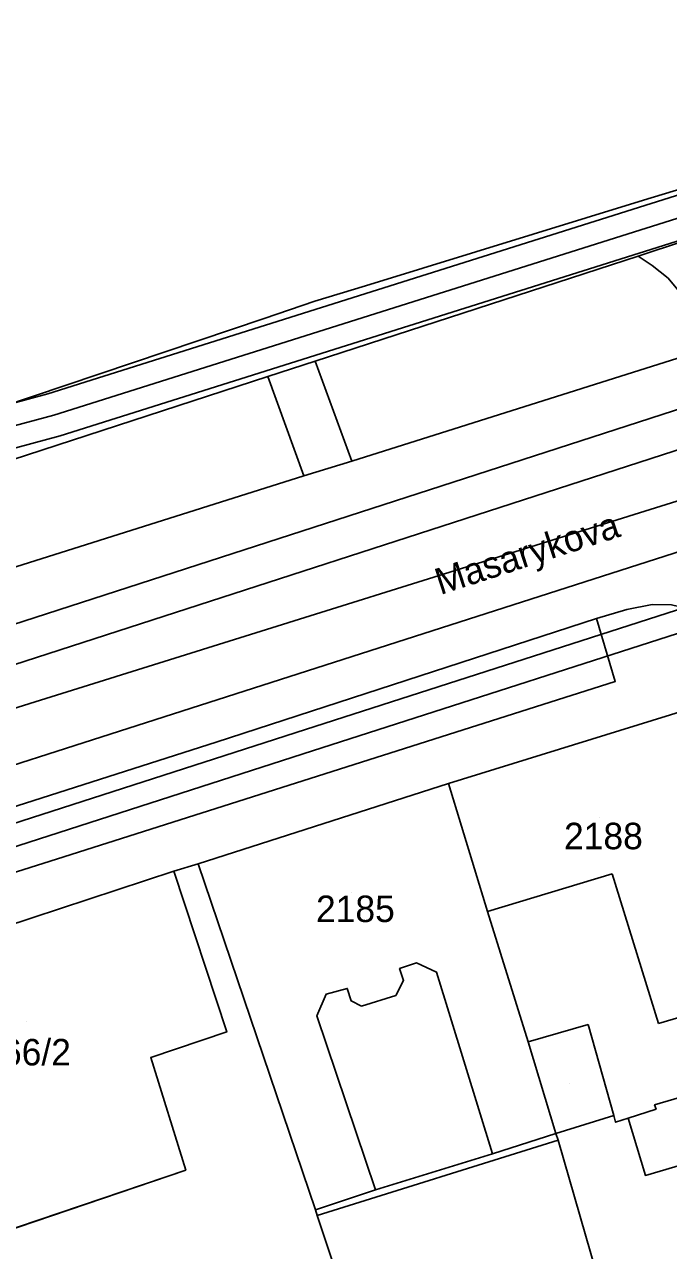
# Model space of a CAD drawing. Extents: x -263423 to -261326, y -1240067 to -1237864.
# Drawn here: x -262443.4 to -262394.7, y -1238692.3 to -1238599.7 of the extents above; entities that cross this region are included whole.
import ezdxf

# ---------------------------------------------------------------- set-up
doc = ezdxf.new("R2010")
doc.units = 0
for name, color, linetype in [('body_kn', 7, 'Continuous'), ('katuz_linie', 7, 'Continuous'), ('kladpar_druhypozemkov', 7, 'Continuous'), ('kladpar_hranice', 7, 'Continuous'), ('kladpar_parcelnecisla', 7, 'Continuous'), ('kladpar_plochy', 7, 'Continuous'), ('popisy', 7, 'Continuous'), ('tarchy_linie', 7, 'Continuous'), ('zappar_hrandruhpozemk', 7, 'Continuous'), ('zuob_linie', 7, 'Continuous'), ('zuob_plochy', 7, 'Continuous')]:
    doc.layers.add(name, color=color, linetype=linetype)

msp = doc.modelspace()

# ---------------------------------------------------------------- linework, layer by layer
at = {"layer": 'body_kn'}
for p, q in [((-262396.6, -1238612.97), (-262396.6, -1238612.97)), ((-262397.02, -1238617.21), (-262397.02, -1238617.21)), ((-262397.02, -1238617.21), (-262397.02, -1238617.21)), ((-262395.95, -1238617.92), (-262395.95, -1238617.92)), ((-262394.76, -1238618.88), (-262394.76, -1238618.88)), ((-262417.61, -1238619.44), (-262417.61, -1238619.44)), ((-262421.43, -1238620.6), (-262421.43, -1238620.6)), ((-262425.26, -1238621.92), (-262425.26, -1238621.92)), ((-262425.26, -1238621.92), (-262425.26, -1238621.92)), ((-262421.41, -1238625.13), (-262421.41, -1238625.13)), ((-262421.41, -1238625.13), (-262421.41, -1238625.13)), ((-262424.98, -1238626.31), (-262424.98, -1238626.31)), ((-262424.98, -1238626.31), (-262424.98, -1238626.31)), ((-262441.6, -1238627.62), (-262441.6, -1238627.62)), ((-262441.14, -1238629.21), (-262441.14, -1238629.21)), ((-262440.67, -1238630.79), (-262440.67, -1238630.79)), ((-262418.63, -1238632.7), (-262418.63, -1238632.7)), ((-262422.26, -1238633.81), (-262422.26, -1238633.81)), ((-262422.26, -1238633.81), (-262422.26, -1238633.81)), ((-262397.87, -1238643.9), (-262397.87, -1238643.9)), ((-262395.96, -1238643.53), (-262395.96, -1238643.53)), ((-262400.16, -1238644.58), (-262400.16, -1238644.58)), ((-262398.75, -1238649.34), (-262398.75, -1238649.34)), ((-262422.14, -1238652.96), (-262422.14, -1238652.96)), ((-262428.88, -1238653.93), (-262428.88, -1238653.93)), ((-262428.88, -1238653.93), (-262428.88, -1238653.93)), ((-262421.62, -1238654.58), (-262421.62, -1238654.58)), ((-262411.33, -1238657.04), (-262411.33, -1238657.04)), ((-262411.33, -1238657.04), (-262411.33, -1238657.04)), ((-262440.39, -1238662.59), (-262440.39, -1238662.59)), ((-262432.09, -1238663.67), (-262432.09, -1238663.67)), ((-262430.25, -1238663.11), (-262430.25, -1238663.11)), ((-262398.97, -1238663.86), (-262398.97, -1238663.86)), ((-262408.39, -1238666.71), (-262408.39, -1238666.71)), ((-262415.03, -1238671.03), (-262415.03, -1238671.03)), ((-262413.76, -1238670.59), (-262413.76, -1238670.59)), ((-262414.73, -1238671.92), (-262414.73, -1238671.92)), ((-262412.24, -1238671.3), (-262412.24, -1238671.3)), ((-262420.57, -1238672.95), (-262420.57, -1238672.95)), ((-262418.98, -1238672.52), (-262418.98, -1238672.52)), ((-262418.68, -1238673.47), (-262418.68, -1238673.47)), ((-262417.92, -1238673.86), (-262417.92, -1238673.86)), ((-262415.31, -1238673.06), (-262415.31, -1238673.06)), ((-262421.29, -1238674.59), (-262421.29, -1238674.59)), ((-262400.8, -1238675.26), (-262400.8, -1238675.26)), ((-262395.47, -1238675.18), (-262395.47, -1238675.18)), ((-262428.09, -1238675.81), (-262428.09, -1238675.81)), ((-262405.32, -1238676.56), (-262405.32, -1238676.56)), ((-262405.32, -1238676.56), (-262405.32, -1238676.56)), ((-262433.82, -1238677.73), (-262433.82, -1238677.73)), ((-262395.78, -1238681.32), (-262395.78, -1238681.32)), ((-262398.84, -1238682.13), (-262398.84, -1238682.13)), ((-262395.66, -1238681.64), (-262395.66, -1238681.64)), ((-262395.66, -1238681.64), (-262395.66, -1238681.64)), ((-262398.72, -1238682.63), (-262398.72, -1238682.63)), ((-262397.76, -1238682.32), (-262397.76, -1238682.32)), ((-262403.23, -1238683.49), (-262403.23, -1238683.49)), ((-262403.05, -1238683.99), (-262403.05, -1238683.99)), ((-262403.05, -1238683.99), (-262403.05, -1238683.99)), ((-262408.01, -1238685.03), (-262408.01, -1238685.03)), ((-262408.01, -1238685.03), (-262408.01, -1238685.03)), ((-262431.18, -1238686.25), (-262431.18, -1238686.25)), ((-262396.47, -1238686.65), (-262396.47, -1238686.65)), ((-262416.86, -1238687.75), (-262416.86, -1238687.75)), ((-262416.86, -1238687.75), (-262416.86, -1238687.75)), ((-262421.38, -1238689.24), (-262421.38, -1238689.24)), ((-262421.26, -1238689.68), (-262421.26, -1238689.68))]:
    msp.add_line(p, q, dxfattribs=at)
at = {"layer": 'katuz_linie'}
msp.add_lwpolyline([(-262467.6, -1238636.18), (-262425.26, -1238621.92), (-262421.43, -1238620.6), (-262417.61, -1238619.44), (-262396.6, -1238612.97), (-262393.54, -1238612.04), (-262384.57, -1238609.19), (-262375.46, -1238606.22), (-262355.53, -1238599.59)], dxfattribs=at)
at = {"layer": 'kladpar_druhypozemkov'}
for p, q in [((-262399.97, -1238659.61), (-262399.97, -1238659.61)), ((-262418.67, -1238665.31), (-262418.67, -1238665.31)), ((-262443.19, -1238675.03), (-262443.19, -1238675.03)), ((-262402.2, -1238679.74), (-262402.2, -1238679.74))]:
    msp.add_line(p, q, dxfattribs=at)
at = {"layer": 'kladpar_hranice'}
for points in [[(-262267.63, -1238592.94), (-262266.52, -1238601.94), (-262266.38, -1238602.95), (-262265.34, -1238610.7), (-262283.93, -1238616.51), (-262300.68, -1238621.9), (-262317.17, -1238627.1), (-262325.83, -1238629.88), (-262337.48, -1238633.59), (-262347.16, -1238636.69), (-262359.48, -1238640.51), (-262364.92, -1238642.19), (-262369.02, -1238643.51), (-262378.48, -1238646.52), (-262382.37, -1238647.89), (-262388.1, -1238649.81), (-262393.51, -1238651.54), (-262411.33, -1238657.04), (-262430.25, -1238663.11), (-262432.09, -1238663.67), (-262455.65, -1238671.41)], [(-262467.6, -1238636.18), (-262425.26, -1238621.92), (-262421.43, -1238620.6), (-262417.61, -1238619.44), (-262396.6, -1238612.97), (-262393.54, -1238612.04), (-262384.57, -1238609.19), (-262375.46, -1238606.22), (-262355.53, -1238599.59)], [(-262393.51, -1238651.54), (-262392.06, -1238652.19), (-262386.37, -1238673.22), (-262385.03, -1238678.18), (-262395.78, -1238681.32), (-262395.66, -1238681.64), (-262397.76, -1238682.32), (-262398.72, -1238682.63), (-262398.84, -1238682.13), (-262403.23, -1238683.49), (-262405.32, -1238676.56), (-262408.39, -1238666.71), (-262411.33, -1238657.04), (-262393.51, -1238651.54)], [(-262411.33, -1238657.04), (-262408.39, -1238666.71), (-262405.32, -1238676.56), (-262403.23, -1238683.49), (-262408.01, -1238685.03), (-262416.86, -1238687.75), (-262421.38, -1238689.24), (-262430.25, -1238663.11), (-262411.33, -1238657.04)], [(-262455.65, -1238671.41), (-262432.09, -1238663.67), (-262428.09, -1238675.81), (-262433.82, -1238677.73), (-262431.18, -1238686.25), (-262448.89, -1238692.26), (-262451.04, -1238685.96), (-262453.72, -1238686.89), (-262458.14, -1238673.1), (-262455.34, -1238672.23), (-262455.65, -1238671.41)], [(-262448.89, -1238692.26), (-262431.18, -1238686.25), (-262433.82, -1238677.73), (-262428.09, -1238675.81), (-262432.09, -1238663.67), (-262430.25, -1238663.11), (-262421.38, -1238689.24), (-262421.26, -1238689.68), (-262416.39, -1238704.24), (-262416.12, -1238709.06), (-262415.8, -1238714.2), (-262412.82, -1238726.59), (-262411.36, -1238732.75), (-262407.46, -1238748.83), (-262403.74, -1238763.44), (-262417.87, -1238767.64), (-262424.74, -1238769.71), (-262428.5, -1238770.85), (-262431.88, -1238771.84), (-262446.4, -1238776.48)], [(-262395.66, -1238681.64), (-262395.78, -1238681.32), (-262385.03, -1238678.18), (-262380.81, -1238693.87), (-262393.16, -1238697.45), (-262398.7, -1238699.06), (-262400.67, -1238699.61), (-262402.2, -1238694.59), (-262400.17, -1238694.04), (-262403.05, -1238683.99), (-262403.23, -1238683.49), (-262398.84, -1238682.13), (-262398.72, -1238682.63), (-262397.76, -1238682.32), (-262395.66, -1238681.64)], [(-262408.01, -1238685.03), (-262403.23, -1238683.49), (-262403.05, -1238683.99), (-262400.17, -1238694.04), (-262402.2, -1238694.59), (-262400.67, -1238699.61), (-262415.5, -1238704), (-262416.39, -1238704.24), (-262421.26, -1238689.68), (-262421.38, -1238689.24), (-262416.86, -1238687.75), (-262408.01, -1238685.03)]]:
    msp.add_lwpolyline(points, dxfattribs=at)
at = {"layer": 'kladpar_plochy'}
for p, q in [((-262432.09, -1238663.67), (-262430.25, -1238663.11)), ((-262428.09, -1238675.81), (-262432.09, -1238663.67)), ((-262430.25, -1238663.11), (-262421.38, -1238689.24)), ((-262433.82, -1238677.73), (-262428.09, -1238675.81)), ((-262431.18, -1238686.25), (-262433.82, -1238677.73)), ((-262448.89, -1238692.26), (-262431.18, -1238686.25)), ((-262421.38, -1238689.24), (-262421.26, -1238689.68)), ((-262421.26, -1238689.68), (-262416.39, -1238704.24))]:
    msp.add_line(p, q, dxfattribs=at)
for points in [[(-262267.63, -1238592.94), (-262266.52, -1238601.94), (-262266.38, -1238602.95), (-262265.34, -1238610.7), (-262283.93, -1238616.51), (-262300.68, -1238621.9), (-262317.17, -1238627.1), (-262325.83, -1238629.88), (-262337.48, -1238633.59), (-262347.16, -1238636.69), (-262359.48, -1238640.51), (-262364.92, -1238642.19), (-262369.02, -1238643.51), (-262378.48, -1238646.52), (-262382.37, -1238647.89), (-262388.1, -1238649.81), (-262393.51, -1238651.54), (-262411.33, -1238657.04), (-262430.25, -1238663.11), (-262432.09, -1238663.67), (-262455.65, -1238671.41)], [(-262467.6, -1238636.18), (-262425.26, -1238621.92), (-262421.43, -1238620.6), (-262417.61, -1238619.44), (-262396.6, -1238612.97), (-262393.54, -1238612.04), (-262384.57, -1238609.19), (-262375.46, -1238606.22), (-262355.53, -1238599.59)]]:
    msp.add_lwpolyline(points, dxfattribs=at)
for points in [[(-262393.51, -1238651.54), (-262392.06, -1238652.19), (-262386.37, -1238673.22), (-262385.03, -1238678.18), (-262395.78, -1238681.32), (-262395.66, -1238681.64), (-262397.76, -1238682.32), (-262398.72, -1238682.63), (-262398.84, -1238682.13), (-262403.23, -1238683.49), (-262405.32, -1238676.56), (-262408.39, -1238666.71), (-262411.33, -1238657.04)], [(-262411.33, -1238657.04), (-262408.39, -1238666.71), (-262405.32, -1238676.56), (-262403.23, -1238683.49), (-262408.01, -1238685.03), (-262416.86, -1238687.75), (-262421.38, -1238689.24), (-262430.25, -1238663.11)], [(-262455.65, -1238671.41), (-262432.09, -1238663.67), (-262428.09, -1238675.81), (-262433.82, -1238677.73), (-262431.18, -1238686.25), (-262448.89, -1238692.26), (-262451.04, -1238685.96), (-262453.72, -1238686.89), (-262458.14, -1238673.1), (-262455.34, -1238672.23)], [(-262395.66, -1238681.64), (-262395.78, -1238681.32), (-262385.03, -1238678.18), (-262380.81, -1238693.87), (-262393.16, -1238697.45), (-262398.7, -1238699.06), (-262400.67, -1238699.61), (-262402.2, -1238694.59), (-262400.17, -1238694.04), (-262403.05, -1238683.99), (-262403.23, -1238683.49), (-262398.84, -1238682.13), (-262398.72, -1238682.63), (-262397.76, -1238682.32)], [(-262408.01, -1238685.03), (-262403.23, -1238683.49), (-262403.05, -1238683.99), (-262400.17, -1238694.04), (-262402.2, -1238694.59), (-262400.67, -1238699.61), (-262415.5, -1238704), (-262416.39, -1238704.24), (-262421.26, -1238689.68), (-262421.38, -1238689.24), (-262416.86, -1238687.75)]]:
    msp.add_lwpolyline(points, close=True, dxfattribs=at)
at = {"layer": 'tarchy_linie'}
for points in [[(-262546.17, -1238662.5), (-262452.13, -1238632.17), (-262441.14, -1238629.21), (-262292.67, -1238582.32), (-262271.31, -1238574.21)], [(-262452.39, -1238633.98), (-262451.66, -1238633.75), (-262440.67, -1238630.79), (-262292.08, -1238583.86), (-262279.02, -1238578.9), (-262276.38, -1238583.31), (-262273.07, -1238595.1), (-262276.1, -1238596.5), (-262288.42, -1238600.43), (-262301.44, -1238598.91), (-262391.71, -1238628.04), (-262448.73, -1238646.5), (-262452.39, -1238633.98)], [(-262444.56, -1238628.42), (-262441.6, -1238627.62), (-262293.16, -1238580.74)], [(-262822.74, -1238779.25), (-262789.34, -1238769.25), (-262755.15, -1238752.18), (-262662.78, -1238722.18), (-262575.32, -1238694.81), (-262549.59, -1238684.59), (-262510.76, -1238673.25), (-262446.29, -1238652.03), (-262387.97, -1238633.8), (-262274.41, -1238597.6), (-262267.42, -1238595.28), (-262264.24, -1238594.43)], [(-262821.51, -1238774.65), (-262772.9, -1238761), (-262557.17, -1238691.92), (-262357.83, -1238627.94), (-262278.18, -1238602.08), (-262270.31, -1238598.46), (-262263.92, -1238595.52)], [(-262262.71, -1238599.58), (-262268.8, -1238602.39), (-262261.79, -1238602.68), (-262260.92, -1238605.62), (-262260.04, -1238608.55), (-262273.6, -1238607.99), (-262275.96, -1238607.72), (-262383.78, -1238642.41), (-262382.16, -1238647.82), (-262382.37, -1238647.89), (-262383.62, -1238648.31), (-262385.11, -1238648.81), (-262386.67, -1238649.33), (-262388.4, -1238643.89), (-262421.62, -1238654.58), (-262521.21, -1238686.69)], [(-262780.24, -1238755.79), (-262578.22, -1238690.23), (-262541.33, -1238679.48), (-262449.48, -1238649.79), (-262390.82, -1238630.8), (-262301.16, -1238601.86), (-262273.37, -1238605.1), (-262260.92, -1238605.62)], [(-262769.28, -1238765.08), (-262521.73, -1238685.07), (-262422.14, -1238652.96), (-262273.37, -1238605.1)]]:
    msp.add_lwpolyline(points, dxfattribs=at)
at = {"layer": 'zappar_hrandruhpozemk'}
for p, q in [((-262394.76, -1238618.88), (-262393.88, -1238619.9)), ((-262421.41, -1238625.13), (-262418.63, -1238632.7)), ((-262461.72, -1238638.26), (-262424.98, -1238626.31)), ((-262424.98, -1238626.31), (-262422.26, -1238633.81)), ((-262422.26, -1238633.81), (-262463.78, -1238646.93)), ((-262398.97, -1238663.86), (-262408.39, -1238666.71)), ((-262395.47, -1238675.18), (-262398.97, -1238663.86)), ((-262417.92, -1238673.86), (-262415.31, -1238673.06)), ((-262405.32, -1238676.56), (-262400.8, -1238675.26)), ((-262400.8, -1238675.26), (-262398.84, -1238682.13)), ((-262403.05, -1238683.99), (-262421.26, -1238689.68))]:
    msp.add_line(p, q, dxfattribs=at)
for points in [[(-262424.98, -1238626.31), (-262421.41, -1238625.13), (-262397.02, -1238617.21), (-262383.4, -1238612.69), (-262376.9, -1238610.52), (-262375.06, -1238609.96)], [(-262397.02, -1238617.21), (-262395.95, -1238617.92), (-262394.76, -1238618.88)], [(-262389.86, -1238623.73), (-262392.59, -1238624.47), (-262418.63, -1238632.7), (-262422.26, -1238633.81)], [(-262393.11, -1238643.87), (-262394.5, -1238643.54), (-262395.96, -1238643.53), (-262397.87, -1238643.9), (-262400.16, -1238644.58)], [(-262428.88, -1238653.93), (-262400.16, -1238644.58), (-262398.75, -1238649.34), (-262440.39, -1238662.59)], [(-262549.36, -1238691.38), (-262532.77, -1238686.02), (-262457.72, -1238663.15), (-262428.88, -1238653.93)], [(-262440.39, -1238662.59), (-262468.54, -1238671.5), (-262553.84, -1238698.44)], [(-262415.31, -1238673.06), (-262414.73, -1238671.92), (-262415.03, -1238671.03), (-262413.76, -1238670.59), (-262412.24, -1238671.3), (-262408.01, -1238685.03)], [(-262416.86, -1238687.75), (-262421.29, -1238674.59), (-262420.57, -1238672.95), (-262418.98, -1238672.52), (-262418.68, -1238673.47), (-262417.92, -1238673.86)], [(-262386.37, -1238673.22), (-262391.97, -1238674.82), (-262392.16, -1238674.19), (-262395.47, -1238675.18)], [(-262392.02, -1238685.35), (-262396.47, -1238686.65), (-262397.76, -1238682.32)]]:
    msp.add_lwpolyline(points, dxfattribs=at)
at = {"layer": 'zuob_linie'}
for points in [[(-262425.26, -1238621.92), (-262421.43, -1238620.6), (-262417.61, -1238619.44), (-262396.6, -1238612.97), (-262393.54, -1238612.04), (-262384.57, -1238609.19), (-262375.46, -1238606.22), (-262355.53, -1238599.59)], [(-262467.6, -1238636.18), (-262425.26, -1238621.92)]]:
    msp.add_lwpolyline(points, dxfattribs=at)
at = {"layer": 'zuob_plochy'}
msp.add_lwpolyline([(-262467.6, -1238636.18), (-262425.26, -1238621.92), (-262421.43, -1238620.6), (-262417.61, -1238619.44), (-262396.6, -1238612.97), (-262393.54, -1238612.04), (-262384.57, -1238609.19), (-262375.46, -1238606.22), (-262355.53, -1238599.59)], dxfattribs=at)

# ---------------------------------------------------------------- texts
at = {"layer": 'kladpar_parcelnecisla'}
for s, p in [('2188', (-262402.612, -1238662.01)), ('2185', (-262421.344, -1238667.51)), ('2166/2', (-262448.034, -1238678.34))]:
    msp.add_text(s, height=2, dxfattribs=at).set_placement(p)
at = {"layer": 'popisy'}
msp.add_text('Masarykova', height=2, rotation=18, dxfattribs=at).set_placement((-262411.958, -1238642.813))

doc.saveas('drawing.dxf')
